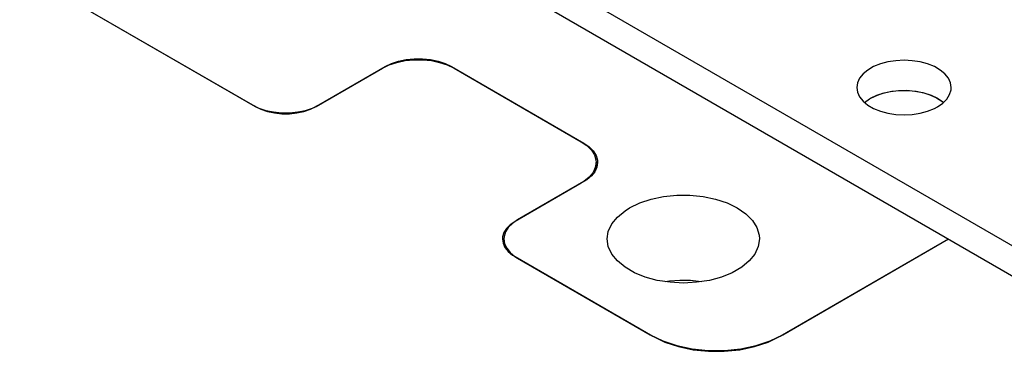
# Model space of a CAD drawing. Header units: inches. Extents: x 3 to 351, y 4 to 271.
# Tile 273 of 530: x 75.986 to 78.612, y 265.399 to 266.282. Entities that reach past the tile are written whole.
import ezdxf

# ---------------------------------------------------------------- set-up
doc = ezdxf.new("R2010")
doc.units = ezdxf.units.IN
doc.header["$LTSCALE"] = 0.5
doc.header["$MEASUREMENT"] = 0
doc.layers.add('DSS', color=7, linetype='Continuous')

msp = doc.modelspace()

# ---------------------------------------------------------------- linework, layer by layer
at = {"layer": 'DSS', "color": 30, "linetype": 'Continuous'}
for p, q in [((78.6476, 265.6714), (76.7085, 266.7909)), ((76.6429, 266.7487), (78.6439, 265.5935)), ((78.3016, 266.1697), (78.2817, 266.1643)), ((78.3229, 266.173), (78.3016, 266.1697)), ((78.3447, 266.1741), (78.3229, 266.173)), ((78.3666, 266.173), (78.3447, 266.1741)), ((78.3878, 266.1697), (78.3666, 266.173)), ((78.4077, 266.1643), (78.3878, 266.1697)), ((78.2482, 266.1481), (78.2356, 266.1377)), ((78.2637, 266.1571), (78.2482, 266.1481)), ((78.2817, 266.1643), (78.2637, 266.1571)), ((78.4257, 266.1571), (78.4077, 266.1643)), ((78.4413, 266.1481), (78.4257, 266.1571)), ((78.4539, 266.1377), (78.4413, 266.1481)), ((78.2206, 266.114), (78.2187, 266.1013)), ((78.2263, 266.1262), (78.2206, 266.114)), ((78.2356, 266.1377), (78.2263, 266.1262)), ((78.4631, 266.1262), (78.4539, 266.1377)), ((78.4688, 266.114), (78.4631, 266.1262)), ((78.4707, 266.1013), (78.4688, 266.114)), ((78.2187, 266.1013), (78.2206, 266.0887)), ((78.2206, 266.0887), (78.2263, 266.0765)), ((78.2725, 266.0809), (78.2915, 266.0873)), ((78.2915, 266.0873), (78.3121, 266.0916)), ((78.3121, 266.0916), (78.3338, 266.0938)), ((78.3338, 266.0938), (78.3557, 266.0938)), ((78.3557, 266.0938), (78.3773, 266.0916)), ((78.3773, 266.0916), (78.398, 266.0873)), ((78.398, 266.0873), (78.417, 266.0809)), ((78.4664, 266.0825), (78.4703, 266.095)), ((78.4703, 266.095), (78.4707, 266.1013)), ((78.2263, 266.0765), (78.2356, 266.065)), ((78.2356, 266.065), (78.2482, 266.0546)), ((78.2395, 266.0613), (78.2531, 266.0713)), ((78.2531, 266.0713), (78.2556, 266.0728)), ((78.2556, 266.0728), (78.2725, 266.0809)), ((78.417, 266.0809), (78.4338, 266.0728)), ((78.4338, 266.0728), (78.4479, 266.0631)), ((78.4479, 266.0596), (78.4589, 266.0706)), ((78.4479, 266.0631), (78.45, 266.0613)), ((78.4589, 266.0706), (78.4664, 266.0825)), ((78.2482, 266.0546), (78.2637, 266.0456)), ((78.2637, 266.0456), (78.2817, 266.0384)), ((78.2817, 266.0384), (78.3016, 266.033)), ((78.3878, 266.033), (78.4077, 266.0384)), ((78.4077, 266.0384), (78.4257, 266.0456)), ((78.4257, 266.0456), (78.4338, 266.0499)), ((78.4338, 266.0499), (78.4479, 266.0596)), ((78.3016, 266.033), (78.3229, 266.0297)), ((78.3229, 266.0297), (78.3447, 266.0286)), ((78.3447, 266.0286), (78.3666, 266.0297)), ((78.3666, 266.0297), (78.3878, 266.033))]:
    msp.add_line(p, q, dxfattribs=at)
at = {"layer": 'DSS', "color": 9, "linetype": 'Continuous'}
for p, q in [((75.5464, 266.6674), (76.607, 266.055)), ((75.5605, 266.6592), (76.6141, 266.0509)), ((76.9715, 266.1617), (76.9919, 266.1685)), ((76.9773, 266.1652), (76.9961, 266.1714)), ((76.9919, 266.1685), (77.014, 266.1732)), ((76.9961, 266.1714), (77.0166, 266.1758)), ((77.014, 266.1732), (77.0372, 266.1755)), ((77.0166, 266.1758), (77.0381, 266.1779)), ((77.0372, 266.1755), (77.0607, 266.1755)), ((77.0381, 266.1779), (77.0599, 266.1779)), ((77.0599, 266.1779), (77.0813, 266.1758)), ((77.0607, 266.1755), (77.0839, 266.1732)), ((77.0813, 266.1758), (77.1018, 266.1714)), ((77.0839, 266.1732), (77.106, 266.1685)), ((77.1018, 266.1714), (77.1207, 266.1652)), ((77.106, 266.1685), (77.1264, 266.1617)), ((76.7767, 266.0509), (76.9535, 266.153)), ((76.7838, 266.055), (76.9606, 266.1571)), ((76.9535, 266.153), (76.9715, 266.1617)), ((76.9606, 266.1571), (76.9773, 266.1652)), ((77.1207, 266.1652), (77.1373, 266.1571)), ((77.1264, 266.1617), (77.1444, 266.153)), ((77.1373, 266.1571), (77.4909, 265.953)), ((77.1444, 266.153), (77.4838, 265.957)), ((78.2882, 266.0864), (78.3087, 266.091)), ((78.3087, 266.091), (78.3302, 266.0936)), ((78.3302, 266.0936), (78.3521, 266.094)), ((78.3521, 266.094), (78.3739, 266.0921)), ((78.3739, 266.0921), (78.3947, 266.0881)), ((78.3947, 266.0881), (78.414, 266.0821)), ((78.2395, 266.0613), (78.2531, 266.0713)), ((78.2531, 266.0713), (78.2695, 266.0797)), ((78.2695, 266.0797), (78.2882, 266.0864)), ((78.414, 266.0821), (78.4313, 266.0742)), ((78.4313, 266.0742), (78.4458, 266.0647)), ((78.4458, 266.0647), (78.45, 266.0613)), ((76.607, 266.055), (76.6237, 266.0469)), ((76.6141, 266.0509), (76.6294, 266.0435)), ((76.6237, 266.0469), (76.6426, 266.0406)), ((76.6294, 266.0435), (76.6468, 266.0377)), ((76.6426, 266.0406), (76.6631, 266.0363)), ((76.6468, 266.0377), (76.6656, 266.0337)), ((76.6631, 266.0363), (76.6845, 266.0341)), ((76.6845, 266.0341), (76.7063, 266.0341)), ((76.7063, 266.0341), (76.7278, 266.0363)), ((76.7252, 266.0337), (76.744, 266.0377)), ((76.7278, 266.0363), (76.7482, 266.0406)), ((76.744, 266.0377), (76.7614, 266.0435)), ((76.7482, 266.0406), (76.7671, 266.0469)), ((76.7614, 266.0435), (76.7767, 266.0509)), ((76.7671, 266.0469), (76.7838, 266.055)), ((76.6656, 266.0337), (76.6854, 266.0317)), ((76.6854, 266.0317), (76.7054, 266.0317)), ((76.7054, 266.0317), (76.7252, 266.0337)), ((77.4838, 265.957), (77.499, 265.9466)), ((77.4909, 265.953), (77.5049, 265.9433)), ((77.499, 265.9466), (77.5107, 265.9349)), ((77.5049, 265.9433), (77.5158, 265.9324)), ((77.5107, 265.9349), (77.5188, 265.9221)), ((77.5158, 265.9324), (77.5233, 265.9206)), ((77.5188, 265.9221), (77.5229, 265.9087)), ((77.5229, 265.9087), (77.5234, 265.9019)), ((77.5233, 265.9206), (77.527, 265.9082)), ((77.527, 265.9082), (77.5275, 265.9019)), ((77.52, 265.8772), (77.5108, 265.8658)), ((77.5213, 265.8884), (77.5152, 265.8753)), ((77.5256, 265.8894), (77.52, 265.8772)), ((77.5234, 265.9019), (77.5213, 265.8884)), ((77.5234, 265.8835), (77.5234, 265.9019)), ((77.5275, 265.9019), (77.5256, 265.8894)), ((77.4909, 265.8509), (77.3141, 265.7488)), ((77.4918, 265.8518), (77.4838, 265.8468)), ((77.4983, 265.8555), (77.4909, 265.8509)), ((77.5053, 265.863), (77.4918, 265.8518)), ((77.5108, 265.8658), (77.4983, 265.8555)), ((77.5152, 265.8753), (77.5053, 265.863)), ((77.4838, 265.8468), (77.3071, 265.7447)), ((77.6396, 265.7939), (77.6702, 265.8041)), ((77.6702, 265.8041), (77.7035, 265.8111)), ((77.7035, 265.8111), (77.7384, 265.8146)), ((77.7384, 265.8146), (77.7738, 265.8146)), ((77.7738, 265.8146), (77.8086, 265.8111)), ((77.8086, 265.8111), (77.8419, 265.8041)), ((77.8419, 265.8041), (77.8726, 265.7939)), ((77.5802, 265.7564), (77.6005, 265.7732)), ((77.6005, 265.7732), (77.6124, 265.7807)), ((77.6124, 265.7807), (77.6396, 265.7939)), ((77.8726, 265.7939), (77.8997, 265.7807)), ((77.8997, 265.7807), (77.9225, 265.7651)), ((77.3141, 265.7488), (77.3001, 265.7392)), ((77.5652, 265.7379), (77.5802, 265.7564)), ((77.9225, 265.7651), (77.9402, 265.7474)), ((77.9402, 265.7474), (77.9523, 265.7282)), ((77.2841, 265.7259), (77.2773, 265.715)), ((77.2892, 265.7283), (77.2818, 265.7165)), ((77.2942, 265.7359), (77.2841, 265.7259)), ((77.3001, 265.7392), (77.2892, 265.7283)), ((77.3071, 265.7447), (77.2942, 265.7359)), ((77.556, 265.7182), (77.5652, 265.7379)), ((77.9523, 265.7282), (77.9584, 265.708)), ((77.2738, 265.7036), (77.2734, 265.6978)), ((77.2734, 265.6978), (77.2751, 265.6863)), ((77.2773, 265.715), (77.2738, 265.7036)), ((77.278, 265.7041), (77.2775, 265.6978)), ((77.2775, 265.6978), (77.2775, 265.6801)), ((77.2775, 265.6978), (77.2794, 265.6853)), ((77.2818, 265.7165), (77.278, 265.7041)), ((77.5529, 265.6978), (77.556, 265.7182)), ((77.556, 265.6774), (77.5529, 265.6978)), ((77.9592, 265.6978), (77.9561, 265.6774)), ((77.9584, 265.708), (77.9592, 265.6978)), ((78.0142, 265.4386), (78.4632, 265.6978)), ((78.0212, 265.4426), (78.4632, 265.6978)), ((77.2751, 265.6863), (77.2803, 265.6751)), ((77.2794, 265.6853), (77.2851, 265.6731)), ((77.2803, 265.6751), (77.2888, 265.6646)), ((77.2851, 265.6731), (77.2943, 265.6617)), ((77.5652, 265.6577), (77.556, 265.6774)), ((77.9561, 265.6774), (77.9469, 265.6577)), ((77.2888, 265.6646), (77.3003, 265.6551)), ((77.2943, 265.6617), (77.3068, 265.6514)), ((77.3003, 265.6551), (77.3071, 265.6509)), ((77.3068, 265.6514), (77.3141, 265.6468)), ((77.3071, 265.6509), (77.6747, 265.4386)), ((77.3141, 265.6468), (77.6677, 265.4426)), ((77.5802, 265.6392), (77.5652, 265.6577)), ((77.9469, 265.6577), (77.932, 265.6392)), ((77.6005, 265.6224), (77.5802, 265.6392)), ((77.6255, 265.608), (77.6005, 265.6224)), ((77.9117, 265.6224), (77.8866, 265.608)), ((77.932, 265.6392), (77.9117, 265.6224)), ((77.6545, 265.5962), (77.6255, 265.608)), ((77.6866, 265.5876), (77.6545, 265.5962)), ((77.7208, 265.5823), (77.6866, 265.5876)), ((77.8255, 265.5876), (77.7913, 265.5823)), ((77.8576, 265.5962), (77.8255, 265.5876)), ((77.8866, 265.608), (77.8576, 265.5962)), ((77.7561, 265.5805), (77.7208, 265.5823)), ((77.7913, 265.5823), (77.7561, 265.5805)), ((77.6677, 265.4426), (77.7011, 265.4265)), ((77.6747, 265.4386), (77.7068, 265.423)), ((77.9821, 265.423), (78.0142, 265.4386)), ((77.9878, 265.4265), (78.0212, 265.4426)), ((77.7011, 265.4265), (77.7388, 265.4139)), ((77.7068, 265.423), (77.743, 265.411)), ((77.7388, 265.4139), (77.7797, 265.4053)), ((77.743, 265.411), (77.7823, 265.4027)), ((77.7797, 265.4053), (77.8227, 265.4009)), ((77.8662, 265.4009), (77.9092, 265.4053)), ((77.9066, 265.4027), (77.9459, 265.411)), ((77.9092, 265.4053), (77.9501, 265.4139)), ((77.9459, 265.411), (77.9821, 265.423)), ((77.9501, 265.4139), (77.9878, 265.4265)), ((77.7823, 265.4027), (77.8235, 265.3985)), ((77.8227, 265.4009), (77.8662, 265.4009)), ((77.8235, 265.3985), (77.8654, 265.3985)), ((77.8654, 265.3985), (77.9066, 265.4027))]:
    msp.add_line(p, q, dxfattribs=at)
at = {"layer": 'DSS', "color": 96, "linetype": 'Continuous'}
for p, q in [((76.9606, 266.1571), (76.9606, 266.1568)), ((77.1373, 266.1571), (77.1373, 266.1568)), ((77.4909, 265.953), (77.4909, 265.9526)), ((77.3071, 265.7447), (77.3071, 265.7444))]:
    msp.add_line(p, q, dxfattribs=at)
at = {"layer": 'DSS', "color": 132, "linetype": 'Continuous'}
for p, q in [((77.7471, 265.5876), (77.719, 265.5853)), ((77.7755, 265.5871), (77.7471, 265.5876)), ((77.719, 265.5853), (77.7088, 265.5837)), ((77.8033, 265.5837), (77.7755, 265.5871))]:
    msp.add_line(p, q, dxfattribs=at)

doc.saveas('drawing.dxf')
